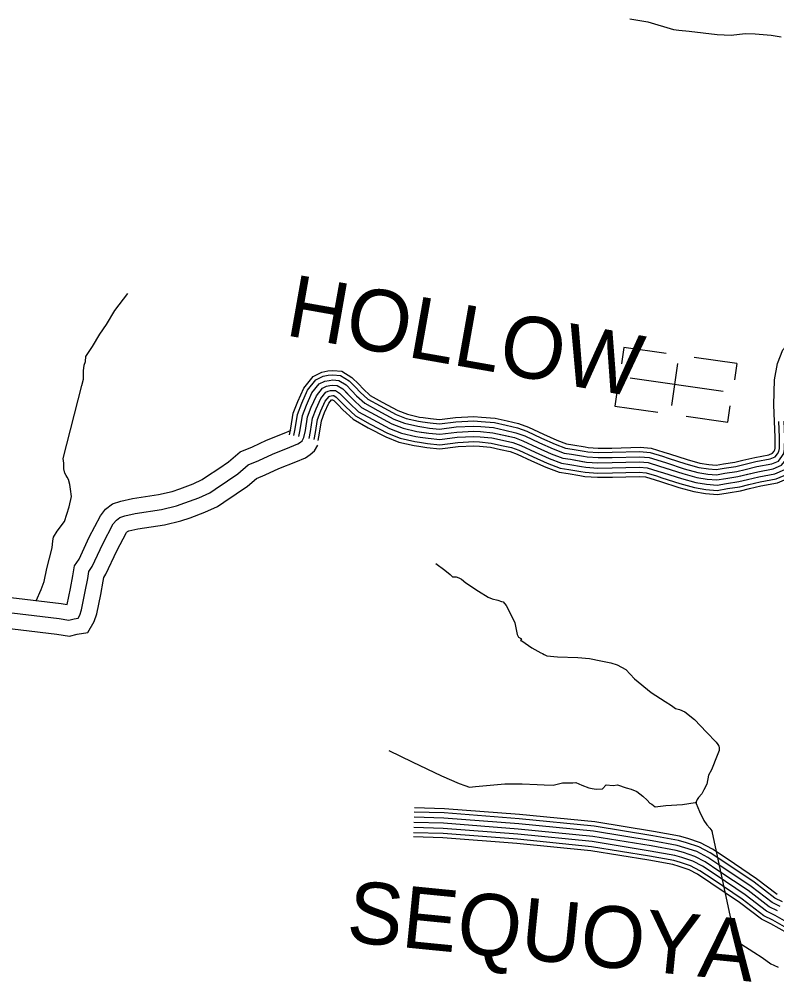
# Model space of a CAD drawing. Extents: x 1551132 to 1791609, y 378168 to 563823.
# Drawn here: x 1636863 to 1641403, y 436970 to 442743 of the extents above; entities that cross this region are included whole.
import ezdxf

# ---------------------------------------------------------------- set-up
doc = ezdxf.new("R2010")
doc.units = 0
for name, color, linetype in [('DESIGN - ROW - Right-of-Way and Easement Labels', 7, 'Continuous'), ('DESIGN - TRANSPORTATION - Text', 7, 'Continuous'), ('DESIGN - UTILITIES - Cable (Underground) with Text', 7, 'Continuous'), ('SURVEY - PROPERTY - Owners', 7, 'Continuous'), ('SURVEY - TRANSPORTATION - Roads', 7, 'Continuous')]:
    doc.layers.add(name, color=color, linetype=linetype)

msp = doc.modelspace()

# ---------------------------------------------------------------- linework, layer by layer
at = {"layer": 'DESIGN - TRANSPORTATION - Text'}
for points in [[(1640522.682, 442746.345), (1640630.33, 442727.136), (1640783.618, 442681.385), (1640817.534, 442677.01), (1640879.399, 442672.318), (1641046.937, 442650.451), (1641130.801, 442647.526), (1641214.791, 442656.61), (1641274.706, 442655.951), (1641370.487, 442646.885), (1641430.311, 442638.218)], [(1637127.102, 440108.708), (1637238.283, 440545.569), (1637248.691, 440583.503), (1637249.25, 440633.563), (1637251.625, 440667.581), (1637259.858, 440689.523), (1637262.191, 440719.532), (1637302.807, 440779.167), (1637345.598, 440854.794), (1637386.188, 440912.429), (1637437.062, 440995.973), (1637514.094, 441097.267)], [(1636964.414, 439255.427), (1636995.413, 439323.32), (1637011.929, 439371.205), (1637028.779, 439449.124), (1637060.12, 439572.943), (1637064.587, 439614.945), (1637068.828, 439636.928), (1637091.203, 439672.729), (1637133.785, 439730.339), (1637162.735, 439818.133), (1637175.409, 439880.077), (1637169.909, 439924.194), (1637166.226, 439952.278), (1637158.576, 439982.396), (1637150.743, 439996.505), (1637144.86, 440006.58), (1637137.027, 440020.689), (1637131.327, 440046.781), (1637129.71, 440080.848), (1637127.102, 440108.708)], [(1639359.641, 439478.809), (1639413.123, 439438.166), (1639446.781, 439411.757), (1639460.63, 439399.59), (1639482.597, 439399.349), (1639498.505, 439393.165), (1639514.396, 439384.982), (1639540.112, 439362.664), (1639615.452, 439311.771), (1639672.984, 439277.096), (1639696.841, 439266.82), (1639730.707, 439258.437), (1639754.582, 439250.162), (1639764.548, 439248.045), (1639782.273, 439225.819), (1639801.847, 439189.56), (1639833.063, 439123.125), (1639848.254, 439052.865), (1639856.063, 439036.756), (1639873.929, 439026.547), (1639867.829, 439016.605), (1639875.795, 439014.514), (1639935.261, 438973.804), (1639988.851, 438943.17), (1639998.793, 438939.062), (1640008.709, 438932.945), (1640024.6, 438924.753), (1640088.44, 438918.045), (1640210.246, 438914.703), (1640282.078, 438907.903), (1640349.851, 438895.136), (1640409.633, 438882.461), (1640447.449, 438870.027), (1640473.273, 438857.727), (1640499.081, 438843.426), (1640550.388, 438786.792), (1640651.344, 438705.573), (1640734.625, 438650.58), (1640772.308, 438626.129), (1640796.09, 438609.845), (1640819.99, 438603.579), (1640851.789, 438589.212), (1640911.196, 438542.494), (1640982.261, 438467.608), (1641039.51, 438406.899), (1641049.343, 438392.773), (1641057.217, 438382.673), (1641059.126, 438374.639), (1641059.059, 438368.639), (1641058.926, 438356.622), (1641046.609, 438326.721), (1641011.693, 438240.986), (1640995.36, 438209.127), (1640984.769, 438155.167), (1640966.411, 438121.324), (1640954.161, 438097.432), (1640933.945, 438075.623), (1640925.82, 438063.698), (1640919.67, 438049.747), (1640919.562, 438039.731), (1640940.995, 437991.438), (1640966.353, 437937.086), (1640984.036, 437910.852), (1641001.793, 437890.635), (1641013.593, 437874.485), (1641016.46, 437867.818)], [(1639077.505, 438357.613), (1639218.569, 438289.969), (1639393.406, 438205.934), (1639500.745, 438158.691), (1639534.561, 438146.299), (1639562.436, 438137.982), (1639598.426, 438141.591), (1639774.381, 438157.675), (1639878.237, 438156.533), (1639968.084, 438153.541), (1640010.008, 438151.075), (1640063.907, 438148.475), (1640120.006, 438163.883), (1640149.972, 438163.55), (1640181.921, 438163.2), (1640199.921, 438165), (1640235.695, 438148.591), (1640277.477, 438134.108), (1640297.402, 438129.883), (1640321.326, 438125.616), (1640359.292, 438127.199), (1640381.533, 438150.983), (1640423.424, 438146.516), (1640449.44, 438150.241), (1640501.18, 438133.649), (1640531.055, 438125.308), (1640564.845, 438110.916), (1640600.486, 438082.481), (1640626.177, 438058.172), (1640641.977, 438041.972), (1640653.893, 438035.839), (1640675.684, 438019.572), (1640737.691, 438026.905), (1640837.639, 438033.814), (1640913.662, 438044.989), (1640919.512, 438045.047)], [(1641014.343, 437872.735), (1641155.023, 437219.993), (1641188.289, 437196.742), (1641265.645, 437147.832), (1641315.219, 437115.24), (1641368.718, 437076.597), (1641386.626, 437070.397), (1641412.458, 437058.097)]]:
    msp.add_lwpolyline(points, dxfattribs=at)
at = {"layer": 'DESIGN - UTILITIES - Cable (Underground) with Text'}
for p, q in [((1640486.768, 440773.973), (1640473.045, 440675.2)), ((1640741.038, 440738.161), (1640486.727, 440773.848)), ((1641163.472, 440678.859), (1640907.71, 440714.671)), ((1640807.655, 440678.279), (1640772.458, 440427.176)), ((1641163.431, 440678.684), (1641149.441, 440580.169)), ((1640447.172, 440520.278), (1640433.357, 440422.113)), ((1640433.224, 440421.722), (1640691.636, 440385.375)), ((1641109.886, 440326.69), (1641123.526, 440424.013)), ((1640860.807, 440361.445), (1641109.803, 440326.557))]:
    msp.add_line(p, q, dxfattribs=at)
msp.add_lwpolyline([(1640525.178, 440591.469), (1641082.651, 440512.936)], dxfattribs=at)
at = {"layer": 'SURVEY - PROPERTY - Owners'}
for points in [[(1636716.286, 439193.758), (1637101.661, 439148.024), (1637159.551, 439139.457), (1637191.608, 439147.157), (1637215.633, 439150.933), (1637225.808, 439168.866), (1637236.116, 439200.809), (1637259.182, 439310.728), (1637273.932, 439388.689), (1637280.34, 439430.682), (1637300.623, 439460.532), (1637363.921, 439596.103), (1637427.062, 439715.656), (1637445.286, 439739.515), (1637465.436, 439755.34), (1637495.518, 439765.065), (1637557.617, 439778.491), (1637715.788, 439803.017), (1637805.953, 439824.184), (1637856.102, 439841.726), (1637940.366, 439872.96), (1638004.623, 439902.386), (1638036.822, 439924.103), (1638111.271, 439973.463), (1638173.669, 440016.922), (1638236.16, 440070.39), (1638298.383, 440095.833), (1638380.731, 440135.101), (1638485.079, 440176.152), (1638533.253, 440195.719), (1638549.886, 440207.169), (1638559.419, 440215.203), (1638569.66, 440233.72)], [(1636727.061, 439283.827), (1637113.644, 439237.951), (1637150.093, 439232.551), (1637170.226, 439328.479), (1637184.509, 439403.964), (1637193.767, 439464.674), (1637221.508, 439505.5), (1637282.673, 439636.495), (1637350.388, 439764.707), (1637380.196, 439803.733), (1637422.137, 439836.676), (1637471.927, 439852.768), (1637541.067, 439867.718), (1637698.447, 439892.119), (1637780.545, 439911.394), (1637825.361, 439927.07), (1637905.676, 439956.846), (1637960.083, 439981.755), (1637986.399, 439999.505), (1638060.28, 440048.49), (1638118.129, 440088.783), (1638188.302, 440148.818), (1638261.667, 440178.818), (1638344.565, 440218.353), (1638451.405, 440260.379), (1638489.254, 440275.754), (1638490.287, 440277.621)], [(1636705.087, 439100.131), (1637089.202, 439054.547), (1637163.817, 439043.505), (1637209.966, 439054.588), (1637275.198, 439064.839), (1637312.581, 439130.724), (1637327.372, 439176.575), (1637351.655, 439292.278), (1637366.888, 439372.805), (1637370.329, 439395.347), (1637382.862, 439413.789), (1637448.378, 439554.11), (1637506.768, 439664.663), (1637511.776, 439671.221), (1637520.043, 439673.896), (1637574.816, 439685.738), (1637733.813, 439710.389), (1637832.369, 439733.531), (1637888.051, 439753.007), (1637976.432, 439785.766), (1638050.922, 439819.875), (1638089.238, 439845.718), (1638164.269, 439895.469), (1638231.401, 439942.229), (1638285.908, 439988.863), (1638336.549, 440009.564), (1638418.33, 440048.565), (1638520.078, 440088.591), (1638578.252, 440112.225), (1638607.134, 440132.101), (1638633.5, 440154.318), (1638652.166, 440188.077)]]:
    msp.add_lwpolyline(points, dxfattribs=at)
at = {"layer": 'SURVEY - TRANSPORTATION - Roads'}
for points in [[(1641390.669, 440329.849), (1641386.452, 440431.177), (1641390.061, 440580.989), (1641407.56, 440678), (1641439.251, 440759.285), (1641470.609, 440793.161), (1641492.892, 440817.504), (1641533.674, 440850.879), (1641574.257, 440865.413)], [(1638483.645, 440250.895), (1638491.637, 440290.78), (1638505.545, 440379.857), (1638532.303, 440450.826), (1638568.619, 440531.161), (1638624.192, 440600.88), (1638676.599, 440626.505), (1638711.924, 440633.239), (1638741.956, 440636.289), (1638796.413, 440631.555), (1638857.187, 440594.963), (1638897.769, 440553.52)], [(1638508.862, 440245.845), (1638516.961, 440286.271), (1638530.544, 440373.265), (1638556.077, 440440.984), (1638590.726, 440517.636), (1638640.692, 440580.321), (1638684.799, 440601.888), (1638715.64, 440607.763), (1638742.148, 440610.463), (1638788.247, 440606.455), (1638841.112, 440574.621), (1638879.403, 440535.528)], [(1638539.252, 440239.762), (1638547.486, 440280.838), (1638560.677, 440365.323), (1638584.727, 440429.117), (1638617.384, 440501.344), (1638660.575, 440555.537), (1638694.682, 440572.212), (1638720.123, 440577.062), (1638742.381, 440579.321), (1638778.414, 440576.187), (1638821.738, 440550.103), (1638857.254, 440513.836)], [(1638569.652, 440233.67), (1638578.01, 440275.396), (1638590.81, 440357.382), (1638613.384, 440417.25), (1638644.034, 440485.043), (1638680.466, 440530.753), (1638704.565, 440542.536), (1638724.598, 440546.353), (1638742.606, 440548.187), (1638768.572, 440545.928), (1638802.355, 440525.586), (1638863.712, 440462.918), (1638915.219, 440414.358), (1638996.742, 440369.524), (1639096.173, 440316.506), (1639163.88, 440289.822), (1639245.661, 440271.013), (1639317.526, 440260.313), (1639383.424, 440253.679), (1639485.505, 440266.721), (1639587.511, 440271.755), (1639627.469, 440269.363), (1639701.367, 440262.655), (1639831.022, 440233.379), (1639880.821, 440214.879), (1639968.377, 440173.986), (1640051.984, 440137.135), (1640121.69, 440110.434), (1640167.606, 440103.992), (1640263.395, 440087.05), (1640331.319, 440082.4), (1640417.292, 440083.575), (1640581.255, 440088.017), (1640633.187, 440083.517), (1640700.952, 440062.842), (1640840.448, 440017.449), (1640924.188, 439994.623), (1640986.37, 439984.44), (1641043.985, 439979.456), (1641098.051, 439988.957), (1641170.124, 440000.282), (1641290.355, 440029.166), (1641382.477, 440046.308), (1641432.668, 440067.859)], [(1638569.652, 440233.67), (1638578.01, 440275.396), (1638590.81, 440357.382), (1638613.384, 440417.25), (1638644.034, 440485.043), (1638680.466, 440530.753), (1638704.565, 440542.536), (1638724.598, 440546.353), (1638742.606, 440548.187), (1638768.572, 440545.928), (1638802.355, 440525.586), (1638835.104, 440492.144)], [(1638879.386, 440535.528), (1638907.144, 440507.186), (1638952.01, 440464.885), (1639026.266, 440424.042), (1639122.206, 440372.891), (1639182.296, 440349.207), (1639257.186, 440331.981), (1639280.385, 440328.531)], [(1638897.761, 440553.52), (1638925.16, 440525.544), (1638967.268, 440485.843), (1639038.508, 440446.659), (1639133.005, 440396.275), (1639189.937, 440373.841), (1639261.969, 440357.274), (1639284.168, 440353.965)], [(1638600.051, 440227.578), (1638608.534, 440269.954), (1638620.942, 440349.44), (1638642.042, 440405.383), (1638670.683, 440468.743), (1638700.357, 440505.969), (1638714.449, 440512.861), (1638729.073, 440515.644), (1638742.831, 440517.052), (1638758.731, 440515.669), (1638782.972, 440501.069), (1638812.955, 440470.451)], [(1638630.442, 440221.495), (1638639.059, 440264.521), (1638651.075, 440341.498), (1638670.691, 440393.516), (1638697.341, 440452.451), (1638720.24, 440481.185), (1638724.332, 440483.185), (1638733.556, 440484.943), (1638743.065, 440485.91), (1638748.898, 440485.402), (1638763.597, 440476.551), (1638790.805, 440448.759)], [(1638812.938, 440470.46), (1638841.996, 440440.784), (1638896.828, 440389.091), (1638981.984, 440342.265), (1639083.156, 440288.313), (1639154.671, 440260.129), (1639239.894, 440240.529), (1639266.702, 440236.537)], [(1638835.087, 440492.152), (1638863.712, 440462.918), (1638915.219, 440414.358), (1638996.742, 440369.524), (1639096.173, 440316.506), (1639163.88, 440289.822), (1639245.661, 440271.013), (1639271.26, 440267.205)], [(1638857.237, 440513.844), (1638885.428, 440485.052), (1638933.61, 440439.626), (1639011.5, 440396.783), (1639109.189, 440344.698), (1639173.088, 440319.514), (1639251.427, 440301.497), (1639275.819, 440297.872)], [(1638654.675, 440216.636), (1638663.4, 440260.187), (1638675.108, 440335.156), (1638693.541, 440384.057), (1638718.59, 440439.459), (1638735.006, 440460.059), (1638737.131, 440460.459), (1638741.64, 440460.918), (1638748.148, 440457.001), (1638773.147, 440431.467)], [(1638773.13, 440431.484), (1638802.963, 440401.008), (1638863.762, 440343.69), (1638955.451, 440293.263), (1639059.757, 440237.645), (1639138.122, 440206.761), (1639229.536, 440185.736), (1639258.502, 440181.427)], [(1638790.788, 440448.776), (1638820.279, 440418.65), (1638878.428, 440363.832), (1638967.217, 440315.006), (1639070.14, 440260.121), (1639145.463, 440230.437), (1639234.136, 440210.045), (1639262.136, 440205.878)], [(1639284.16, 440353.965), (1639328.384, 440347.382), (1639382.241, 440341.957), (1639477.772, 440354.165), (1639587.97, 440359.607), (1639634.052, 440356.849), (1639715.05, 440349.49), (1639786.715, 440333.315)], [(1639275.81, 440297.864), (1639321.359, 440291.08), (1639383.008, 440284.88), (1639482.772, 440297.622), (1639587.678, 440302.797), (1639629.794, 440300.281), (1639706.2, 440293.347), (1639774.224, 440277.988)], [(1639280.377, 440328.531), (1639325.201, 440321.856), (1639382.591, 440316.081), (1639480.039, 440328.531), (1639587.836, 440333.848), (1639632.127, 440331.198), (1639711.042, 440324.031), (1639781.048, 440308.223)], [(1639781.032, 440308.223), (1639848.722, 440292.947), (1639904.77, 440272.122), (1639994.002, 440230.446), (1640075.591, 440194.486), (1640137.282, 440170.853), (1640177.314, 440165.236), (1640249.896, 440152.402)], [(1639786.698, 440333.315), (1639856.063, 440317.648), (1639914.704, 440295.864), (1640004.626, 440253.871), (1640085.383, 440218.279), (1640143.748, 440195.92), (1640181.339, 440190.645), (1640254.379, 440177.728)], [(1641200.207, 440097.726), (1641272.072, 440114.993), (1641356.836, 440130.76), (1641377.328, 440139.561), (1641387.052, 440152.053), (1641392.061, 440160.02), (1641393.927, 440170.045), (1641394.577, 440236.205), (1641390.669, 440329.857)], [(1641206.215, 440072.717), (1641277.438, 440089.826), (1641364.353, 440106.002), (1641393.552, 440118.535), (1641408.143, 440137.277), (1641416.443, 440150.494), (1641419.618, 440167.545), (1641420.293, 440236.622), (1641416.36, 440330.932)], [(1641213.456, 440042.575), (1641283.896, 440059.5), (1641373.419, 440076.159), (1641413.11, 440093.201), (1641433.56, 440119.46), (1641445.843, 440139.019), (1641450.584, 440164.528), (1641451.301, 440237.113), (1641447.334, 440332.224)], [(1641220.698, 440012.432), (1641290.355, 440029.166), (1641382.477, 440046.308), (1641432.668, 440067.859), (1641458.984, 440101.651), (1641475.234, 440127.535), (1641481.558, 440161.52), (1641482.308, 440237.605), (1641478.309, 440333.516)], [(1641227.939, 439982.29), (1641296.813, 439998.832), (1641391.535, 440016.458), (1641452.226, 440042.517), (1641484.408, 440083.843), (1641504.625, 440116.052), (1641512.533, 440158.511), (1641513.316, 440238.097), (1641509.283, 440334.808)], [(1641235.181, 439952.147), (1641303.271, 439968.506), (1641400.602, 439986.615), (1641471.784, 440017.183), (1641509.824, 440066.026), (1641534.024, 440104.577), (1641543.499, 440155.495), (1641544.324, 440238.588), (1641540.257, 440336.099)], [(1641240.956, 439928.113), (1641308.429, 439944.322), (1641407.827, 439962.814), (1641487.375, 439996.974), (1641530.091, 440051.825), (1641557.457, 440095.418), (1641568.198, 440153.095), (1641569.04, 440238.988), (1641564.948, 440337.133)], [(1639266.677, 440236.545), (1639313.693, 440229.545), (1639383.841, 440222.478), (1639488.239, 440235.821), (1639587.345, 440240.712), (1639625.144, 440238.446), (1639696.534, 440231.962), (1639760.574, 440217.504)], [(1639271.244, 440267.205), (1639317.526, 440260.313), (1639383.424, 440253.679), (1639485.505, 440266.721), (1639587.511, 440271.755), (1639627.469, 440269.363), (1639701.367, 440262.655), (1639767.399, 440247.746)], [(1639767.382, 440247.746), (1639831.022, 440233.379), (1639880.821, 440214.879), (1639968.377, 440173.986), (1640051.984, 440137.135), (1640121.69, 440110.434), (1640167.606, 440103.992), (1640239.104, 440091.35)], [(1639774.207, 440277.988), (1639839.872, 440263.163), (1639892.796, 440243.504), (1639981.185, 440202.22), (1640063.783, 440165.811), (1640129.49, 440140.643), (1640172.456, 440134.618), (1640244.504, 440121.876)], [(1639258.469, 440181.427), (1639306.793, 440174.235), (1639384.591, 440166.402), (1639493.147, 440180.277), (1639587.053, 440184.911), (1639620.96, 440182.878), (1639687.842, 440176.811), (1639748.299, 440163.152)], [(1639262.111, 440205.878), (1639309.851, 440198.769), (1639384.258, 440191.278), (1639490.972, 440204.911), (1639587.186, 440209.662), (1639622.81, 440207.528), (1639691.692, 440201.278), (1639753.749, 440187.269)], [(1639753.732, 440187.269), (1639813.323, 440173.811), (1639856.872, 440157.635), (1639942.753, 440117.526), (1640028.376, 440079.783), (1640106.099, 440050.016), (1640157.898, 440042.749), (1640228.313, 440030.299)], [(1639760.557, 440217.504), (1639822.172, 440203.595), (1639868.846, 440186.253), (1639955.569, 440145.752), (1640040.184, 440108.459), (1640113.89, 440080.225), (1640162.756, 440073.367), (1640233.704, 440060.825)], [(1640254.371, 440177.728), (1640274.062, 440174.244), (1640333.719, 440170.161), (1640415.508, 440171.278), (1640583.863, 440175.836), (1640649.953, 440170.111), (1640727.318, 440146.511), (1640760.65, 440135.669)], [(1639748.291, 440163.152), (1639806.264, 440150.068), (1639847.322, 440134.818), (1639932.536, 440095.017), (1640018.968, 440056.916), (1640099.882, 440025.924), (1640154.031, 440018.332), (1640224.005, 440005.957)], [(1640244.487, 440121.876), (1640267.162, 440117.868), (1640332.169, 440113.418), (1640416.658, 440114.568), (1640582.18, 440119.051), (1640639.112, 440114.118), (1640710.268, 440092.409), (1640743.109, 440081.734)], [(1640249.887, 440152.402), (1640270.937, 440148.677), (1640333.019, 440144.427), (1640416.025, 440145.569), (1640583.096, 440150.094), (1640645.036, 440144.727), (1640719.585, 440121.977), (1640752.692, 440111.21)], [(1640760.642, 440135.66), (1640865.565, 440101.518), (1640942.863, 440080.451), (1640997.253, 440071.542), (1641040.11, 440067.842), (1641083.651, 440075.492), (1641153.049, 440086.393), (1641200.232, 440097.726)], [(1640233.688, 440060.825), (1640259.629, 440056.233), (1640330.469, 440051.383), (1640417.925, 440052.583), (1640580.33, 440056.983), (1640627.262, 440052.916), (1640691.635, 440033.274), (1640723.926, 440022.766)], [(1640239.088, 440091.35), (1640263.395, 440087.05), (1640331.319, 440082.4), (1640417.292, 440083.575), (1640581.255, 440088.017), (1640633.187, 440083.517), (1640700.952, 440062.842), (1640733.518, 440052.25)], [(1640743.092, 440081.726), (1640849.323, 440047.158), (1640930.788, 440024.957), (1640990.22, 440015.224), (1641042.619, 440010.69), (1641092.959, 440019.541), (1641164.091, 440030.716), (1641213.473, 440042.575)], [(1640752.684, 440111.21), (1640858.206, 440076.875), (1640937.388, 440055.292), (1640994.061, 440046.008), (1641041.244, 440041.925), (1641087.876, 440050.117), (1641158.058, 440061.15), (1641206.24, 440072.717)], [(1640223.98, 440005.957), (1640252.854, 440000.848), (1640328.944, 439995.64), (1640419.058, 439996.873), (1640578.68, 440001.198), (1640616.612, 439997.907), (1640674.886, 439980.131), (1640706.702, 439969.781)], [(1640228.288, 440030.299), (1640255.854, 440025.424), (1640329.619, 440020.374), (1640418.558, 440021.582), (1640579.413, 440025.941), (1640621.337, 440022.307), (1640682.319, 440003.707), (1640714.343, 439993.29)], [(1640723.909, 440022.774), (1640831.574, 439987.74), (1640917.588, 439964.289), (1640982.52, 439953.656), (1641045.352, 439948.222), (1641103.142, 439958.372), (1641176.157, 439969.848), (1641227.956, 439982.29)], [(1640733.501, 440052.25), (1640840.448, 440017.449), (1640924.188, 439994.623), (1640986.37, 439984.44), (1641043.985, 439979.456), (1641098.051, 439988.957), (1641170.124, 440000.282), (1641220.714, 440012.432)], [(1640706.668, 439969.789), (1640815.616, 439934.338), (1640905.73, 439909.771), (1640975.612, 439898.329), (1641047.818, 439892.079), (1641112.284, 439903.413), (1641187.007, 439915.155), (1641240.964, 439928.113)], [(1640714.318, 439993.29), (1640822.69, 439958.022), (1640910.988, 439933.955), (1640978.678, 439922.871), (1641046.727, 439916.988), (1641108.225, 439927.797), (1641182.19, 439939.414), (1641235.189, 439952.147)], [(1641437.491, 437449.44), (1641391.659, 437472.016), (1641268.012, 437566.793), (1641091.391, 437685.871), (1641005.21, 437742.556), (1640936.462, 437778.932), (1640862.513, 437803.691), (1640814.431, 437817.325), (1640661.31, 437845.425), (1640309.501, 437903.252), (1639859.47, 437947.844), (1639409.956, 437982.32), (1639230.718, 437988.07)], [(1641405.292, 437493.966), (1641283.037, 437587.677), (1641105.641, 437707.272), (1641018.318, 437764.707), (1640946.62, 437802.649), (1640870.105, 437828.275), (1640820.273, 437842.4), (1640665.718, 437870.768), (1640312.86, 437928.761), (1639861.72, 437973.462), (1639411.356, 438008.004), (1639231.543, 438013.779)], [(1641408.525, 437394.589), (1641358.785, 437419.098), (1641231.796, 437516.434), (1641057.025, 437634.262), (1640973.602, 437689.13), (1640911.954, 437721.756), (1640844.205, 437744.439), (1640800.348, 437756.873), (1640650.685, 437784.34), (1640301.41, 437841.75), (1639854.045, 437886.076), (1639406.589, 437920.393), (1639228.727, 437926.102)], [(1641408.525, 437394.589), (1641358.785, 437419.098), (1641231.796, 437516.434), (1641057.025, 437634.262), (1640973.602, 437689.13), (1640911.954, 437721.756), (1640844.205, 437744.439), (1640800.348, 437756.873), (1640650.685, 437784.34), (1640301.41, 437841.75), (1639854.045, 437886.076), (1639406.589, 437920.393), (1639228.727, 437926.102)], [(1641423.008, 437422.015), (1641375.218, 437445.557), (1641249.904, 437541.609), (1641074.208, 437660.062), (1640989.402, 437715.839), (1640924.204, 437750.348), (1640853.355, 437774.065), (1640807.39, 437787.099), (1640655.993, 437814.883), (1640305.46, 437872.501), (1639856.762, 437916.96), (1639408.272, 437951.352), (1639229.718, 437957.086)], [(1641492.232, 437311.728), (1641394.042, 437367.163), (1641342.352, 437392.639), (1641213.688, 437491.258), (1641039.842, 437608.461), (1640957.803, 437662.421), (1640899.704, 437693.163), (1640835.056, 437714.814), (1640793.307, 437726.647), (1640645.377, 437753.798), (1640297.36, 437810.999), (1639851.329, 437855.192), (1639404.906, 437889.434), (1639227.735, 437895.117)], [(1641467.582, 437261.66), (1641368.018, 437317.879), (1641312.803, 437345.079), (1641181.139, 437445.998), (1641008.96, 437562.076), (1640929.395, 437614.411), (1640877.68, 437641.778), (1640818.598, 437661.562), (1640780.648, 437672.321), (1640635.827, 437698.896), (1640290.093, 437755.731), (1639846.454, 437799.682), (1639401.881, 437833.783), (1639225.943, 437839.424)], [(1641478.515, 437283.869), (1641379.559, 437339.737), (1641325.911, 437366.18), (1641195.58, 437466.074), (1641022.659, 437582.652), (1640941.995, 437635.703), (1640887.446, 437664.579), (1640825.897, 437685.188), (1640786.265, 437696.421), (1640640.06, 437723.255), (1640293.318, 437780.248), (1639848.62, 437824.308), (1639403.223, 437858.467), (1639226.735, 437864.133)]]:
    msp.add_lwpolyline(points, dxfattribs=at)

# ---------------------------------------------------------------- texts
at = {"layer": 'DESIGN - ROW - Right-of-Way and Easement Labels'}
for s, height, rotation, p in [('HOLLOW', 369.9918, 349.9710528, (1638450.213, 440848.794)), ('SEQUOYA', 369.9915, 354.3422306, (1638817.81, 437211.226))]:
    msp.add_text(s, height=height, rotation=rotation, dxfattribs=at).set_placement(p)

doc.saveas('drawing.dxf')
